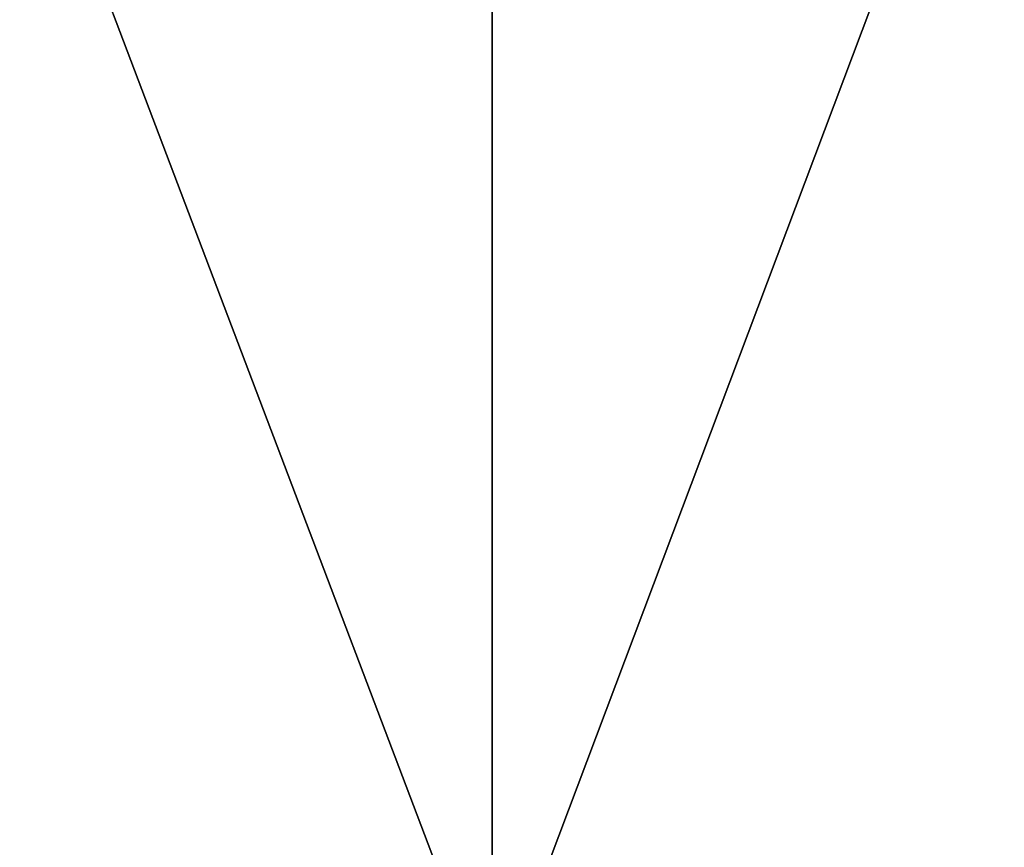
# Model space of a CAD drawing. Header units: millimetres. Extents: x -125 to 1250, y 4 to 1899.
# Tile 294 of 656: x 28.99 to 30.92, y 5.62 to 7.25. Entities that reach past the tile are written whole.
import ezdxf

# ---------------------------------------------------------------- set-up
doc = ezdxf.new("R2010")
doc.units = ezdxf.units.MM
doc.header["$LTSCALE"] = 3.583593
doc.layers.add('22', color=7, linetype='CONTINUOUS')
doc.layers.add('23', color=7, linetype='CONTINUOUS')

msp = doc.modelspace()

# ---------------------------------------------------------------- linework, layer by layer
at = {"layer": '22', "color": 7, "linetype": 'CONTINUOUS'}
for points in [[(26.2351, 15, -122.2159), (29.9145, 15, -121.3677), (26.2351, 5.3, -122.2159), (26.2351, 15, -122.2159)], [(26.2351, 5.3, -122.2159), (29.9145, 15, -121.3677), (29.9145, 5.3, -121.3677), (26.2351, 5.3, -122.2159)], [(29.9145, 15, -121.3677), (33.5665, 15, -120.4089), (29.9145, 5.3, -121.3677), (29.9145, 15, -121.3677)], [(29.9145, 5.3, -121.3677), (33.5665, 15, -120.4089), (33.5665, 5.3, -120.4089), (29.9145, 5.3, -121.3677)]]:
    msp.add_3dface(points, dxfattribs=at)
at = {"layer": '23', "color": 7, "linetype": 'CONTINUOUS'}
for points in [[(29.9145, 15, 121.3677), (26.2351, 15, 122.2159), (29.9145, 5.3, 121.3677), (29.9145, 15, 121.3677)], [(29.9145, 5.3, 121.3677), (26.2351, 15, 122.2159), (26.2351, 5.3, 122.2159), (29.9145, 5.3, 121.3677)], [(33.5665, 15, 120.4089), (29.9145, 15, 121.3677), (33.5665, 5.3, 120.4089), (33.5665, 15, 120.4089)], [(33.5665, 5.3, 120.4089), (29.9145, 15, 121.3677), (29.9145, 5.3, 121.3677), (33.5665, 5.3, 120.4089)]]:
    msp.add_3dface(points, dxfattribs=at)

doc.saveas('drawing.dxf')
